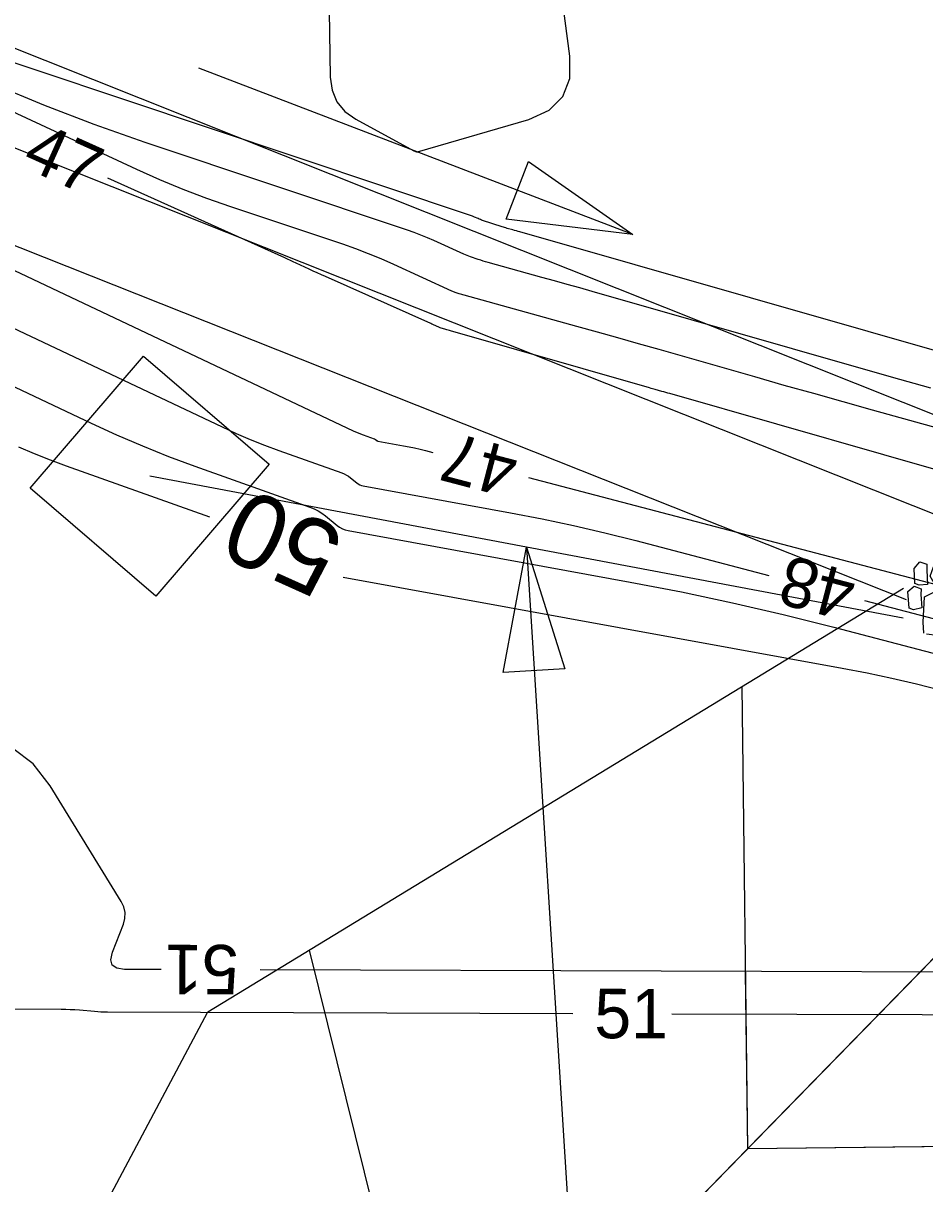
# Model space of a CAD drawing. Extents: x 2384780 to 2405861, y 547869 to 573706.
# Drawn here: x 2394716.86 to 2394753.31, y 554071.7 to 554118.62 of the extents above; entities that cross this region are included whole.
import ezdxf

# ---------------------------------------------------------------- set-up
doc = ezdxf.new("R2010")
doc.units = 0
for name, color, linetype in [('Breaklines', 7, 'Continuous'), ('Matchline Text', 7, 'Continuous'), ('Old_Level_5', 7, 'Continuous'), ('Old_Level_60', 7, 'Continuous'), ('Old_Level_61', 7, 'Continuous'), ('Prop Lateral V Ditch Detail CELL', 7, 'Continuous'), ('Prop Pipe Text', 7, 'Continuous')]:
    doc.layers.add(name, color=color, linetype=linetype)

# ---------------------------------------------------------------- blocks, each defined once
blk = doc.blocks.new('IN')
at = {"layer": 'Matchline Text'}
blk.add_lwpolyline([(-0.07025, 0.067), (0.07025, 0.067), (0.07025, -0.067), (-0.07025, -0.067)], close=True, dxfattribs=at)
blk = doc.blocks.new('RIPRAP')
at = {"layer": 'Breaklines'}
for points in [[(-0.002, -0.00625), (-0.00625, -0.00775), (-0.016, -0.0125), (-0.02, -0.00675), (-0.02, -0.003), (-0.008, 0.00275), (-0.002, -0.00025), (-0.002, -0.00625)], [(0.01825, -0.00325), (0.01375, -0.005), (0.00325, -0.00975), (0.00025, -0.00375), (0, 0), (0.01125, 0.005), (0.018, 0.00275), (0.01825, -0.00325)], [(0.012, -0.0355), (0.00825, -0.0295), (0.0035, -0.01775), (0.01025, -0.00925), (0.01825, -0.009), (0.0225, -0.027), (0.01875, -0.033), (0.012, -0.0355)], [(-0.0345, -0.0215), (-0.0265, -0.01775), (-0.007, -0.01125), (0.00375, -0.02075), (0.003, -0.0315), (-0.02075, -0.03775), (-0.03225, -0.032), (-0.0345, -0.024)], [(-0.0095, -0.039), (0.00025, -0.0365), (0.0205, -0.036), (0.02775, -0.0495), (0.024, -0.05775), (-0.00075, -0.05675), (-0.009, -0.0485), (-0.0095, -0.039)], [(-0.0305, -0.05975), (-0.035, -0.05625), (-0.0375, -0.0465), (-0.033, -0.042), (-0.02925, -0.042), (-0.02475, -0.05375), (-0.02675, -0.05825), (-0.0305, -0.05975)], [(-0.0275, -0.0395), (-0.023, -0.03925), (-0.014, -0.039), (-0.0115, -0.045), (-0.0115, -0.04875), (-0.0235, -0.049), (-0.0295, -0.04475), (-0.0275, -0.0395)], [(-0.03675, -0.07275), (-0.04075, -0.06825), (-0.04325, -0.0585), (-0.0395, -0.054), (-0.035, -0.054), (-0.031, -0.0665), (-0.033, -0.0705), (-0.03675, -0.07275)], [(-0.00025, -0.11525), (-0.0145, -0.10575), (-0.0355, -0.078), (-0.0255, -0.056), (-0.00975, -0.051), (0.01725, -0.08475), (0.01525, -0.10425), (0.002, -0.11775)], [(0.009, -0.07425), (0.0045, -0.07075), (0.00225, -0.061), (0.00625, -0.05625), (0.01, -0.057), (0.01425, -0.06825), (0.01275, -0.072), (0.009, -0.07425)], [(0.01975, -0.07925), (0.01525, -0.07475), (0.01375, -0.06525), (0.01725, -0.0605), (0.02175, -0.0605), (0.02575, -0.07325), (0.0235, -0.077), (0.01975, -0.07925)], [(0.03125, -0.0765), (0.0265, -0.073), (0.02425, -0.06325), (0.0285, -0.0585), (0.03225, -0.05925), (0.03625, -0.0705), (0.035, -0.07425), (0.03125, -0.0765)], [(-0.0485, -0.08525), (-0.0425, -0.0835), (-0.03275, -0.0825), (-0.0305, -0.08925), (-0.03175, -0.0945), (-0.0445, -0.09325), (-0.049, -0.089), (-0.0485, -0.08525)], [(0.02025, -0.07975), (0.02825, -0.07725), (0.04025, -0.077), (0.045, -0.08725), (0.042, -0.0935), (0.02475, -0.092), (0.02025, -0.0855), (0.02025, -0.07975)], [(-0.046, -0.1025), (-0.04025, -0.098), (-0.02675, -0.09375), (-0.02, -0.09975), (-0.02, -0.10575), (-0.03625, -0.11225), (-0.044, -0.1085), (-0.046, -0.1025)], [(0.0225, -0.12), (0.0185, -0.11625), (0.01675, -0.10675), (0.0205, -0.102), (0.025, -0.102), (0.0285, -0.114), (0.02625, -0.11775), (0.0225, -0.12)], [(0.03775, -0.114), (0.03325, -0.11025), (0.031, -0.1005), (0.035, -0.096), (0.03875, -0.09675), (0.043, -0.10775), (0.0415, -0.1115), (0.03775, -0.114)], [(-0.046, -0.12775), (-0.0505, -0.12425), (-0.053, -0.1145), (-0.0485, -0.11), (-0.04475, -0.11), (-0.04, -0.12175), (-0.04225, -0.12625), (-0.046, -0.12775)], [(-0.023, -0.1195), (-0.02725, -0.12175), (-0.037, -0.126), (-0.041, -0.1195), (-0.041, -0.11625), (-0.029, -0.1115), (-0.02525, -0.1135), (-0.023, -0.1195)], [(-0.01575, -0.1245), (-0.02025, -0.12125), (-0.022, -0.11125), (-0.0185, -0.10675), (-0.014, -0.10675), (-0.00975, -0.1185), (-0.012, -0.123), (-0.01575, -0.1245)], [(-0.00575, -0.118), (0.00025, -0.1155), (0.0085, -0.1175), (0.0125, -0.12425), (0.01025, -0.128), (-0.00175, -0.12825), (-0.00575, -0.12175), (-0.00575, -0.118)], [(0.048, -0.1195), (0.04425, -0.12325), (0.036, -0.12575), (0.03, -0.122), (0.02975, -0.1155), (0.04175, -0.11375), (0.04775, -0.11575), (0.048, -0.1195)], [(-0.04975, -0.14825), (-0.05425, -0.14475), (-0.05675, -0.135), (-0.05225, -0.1305), (-0.0485, -0.1305), (-0.04375, -0.14225), (-0.046, -0.14675), (-0.04975, -0.14825)], [(-0.04275, -0.12825), (-0.03225, -0.126), (-0.012, -0.1275), (-0.00575, -0.1395), (-0.009, -0.15), (-0.033, -0.1485), (-0.04375, -0.13875), (-0.04275, -0.12825)], [(0.04, -0.14075), (0.03075, -0.14625), (0.009, -0.15575), (-0.004, -0.14175), (-0.00425, -0.132), (0.024, -0.123), (0.03825, -0.1285), (0.0425, -0.1405)], [(-0.032, -0.15425), (-0.03625, -0.15575), (-0.046, -0.158), (-0.0505, -0.15375), (-0.05075, -0.15075), (-0.041, -0.146), (-0.035, -0.14825), (-0.03275, -0.152)], [(0.043, -0.162), (0.03825, -0.1585), (0.036, -0.14875), (0.04, -0.144), (0.04375, -0.14475), (0.048, -0.15575), (0.04675, -0.1595), (0.043, -0.162)], [(-0.04975, -0.17575), (-0.05375, -0.1705), (-0.05675, -0.16075), (-0.05225, -0.157), (-0.04875, -0.157), (-0.04375, -0.169), (-0.046, -0.1735), (-0.04975, -0.17575)], [(-0.0355, -0.17625), (-0.037, -0.1725), (-0.04125, -0.16275), (-0.03525, -0.158), (-0.0315, -0.158), (-0.02675, -0.17075), (-0.031, -0.174), (-0.0355, -0.17625)], [(-0.0215, -0.16975), (-0.02625, -0.1655), (-0.0285, -0.15575), (-0.024, -0.15125), (-0.02025, -0.15175), (-0.01625, -0.163), (-0.01775, -0.1675), (-0.0215, -0.16975)], [(0.00075, -0.15075), (0.0045, -0.15875), (0.011, -0.179), (0.0015, -0.18875), (-0.009, -0.189), (-0.01475, -0.16525), (-0.012, -0.153), (-0.0015, -0.1515)], [(0.01625, -0.174), (0.0125, -0.17075), (0.009, -0.16), (0.0135, -0.1555), (0.01725, -0.15625), (0.022, -0.168), (0.02075, -0.17175), (0.01625, -0.174)], [(0.0205, -0.15575), (0.0265, -0.15325), (0.03475, -0.15525), (0.03875, -0.162), (0.0365, -0.16575), (0.0245, -0.166), (0.0205, -0.1595), (0.0205, -0.15575)], [(-0.061, -0.17925), (-0.055, -0.17725), (-0.04525, -0.17625), (-0.043, -0.183), (-0.04425, -0.18825), (-0.057, -0.187), (-0.0615, -0.18275), (-0.061, -0.17925)], [(-0.012, -0.187), (-0.01875, -0.19075), (-0.033, -0.1935), (-0.039, -0.1875), (-0.039, -0.1815), (-0.02275, -0.17675), (-0.01525, -0.17875), (-0.012, -0.187)], [(0.04925, -0.17425), (0.044, -0.17875), (0.03525, -0.1805), (0.02975, -0.177), (0.0295, -0.171), (0.0415, -0.16925), (0.0475, -0.1705), (0.04925, -0.17425)], [(0.00625, -0.2035), (0.00175, -0.19975), (-0.001, -0.19), (0.0035, -0.1855), (0.00725, -0.1855), (0.012, -0.1975), (0.01, -0.202), (0.00625, -0.2035)], [(0.026, -0.18075), (0.03225, -0.18875), (0.03875, -0.20825), (0.02925, -0.219), (0.01875, -0.21675), (0.012, -0.193), (0.01575, -0.184), (0.026, -0.17925)], [(0.0335, -0.189), (0.0395, -0.18675), (0.04775, -0.18875), (0.0515, -0.1955), (0.04925, -0.19925), (0.03725, -0.1995), (0.0335, -0.19275), (0.0335, -0.189)], [(-0.06725, -0.1915), (-0.06125, -0.18975), (-0.0515, -0.18875), (-0.04925, -0.1955), (-0.0505, -0.20075), (-0.06325, -0.1995), (-0.06775, -0.19525), (-0.06725, -0.1915)], [(-0.05075, -0.19675), (-0.0405, -0.195), (-0.021, -0.194), (-0.01375, -0.208), (-0.018, -0.21775), (-0.042, -0.21675), (-0.0505, -0.20725), (-0.05075, -0.19675)], [(-0.0115, -0.204), (-0.00425, -0.2025), (0.0085, -0.20225), (0.01275, -0.21275), (0.01125, -0.2185), (-0.0075, -0.21675), (-0.01225, -0.21075), (-0.0115, -0.204)], [(0.04325, -0.22375), (0.0385, -0.22025), (0.03625, -0.2105), (0.0405, -0.20575), (0.04425, -0.2065), (0.0485, -0.2175), (0.047, -0.22125), (0.04325, -0.22375)], [(-0.064, -0.2115), (-0.058, -0.20975), (-0.04825, -0.20875), (-0.046, -0.2155), (-0.04725, -0.22075), (-0.06, -0.2195), (-0.0645, -0.21525), (-0.064, -0.2115)]]:
    blk.add_lwpolyline(points, dxfattribs=at)

msp = doc.modelspace()

# ---------------------------------------------------------------- linework, layer by layer
at = {"layer": 'Breaklines'}
for p, q in [((2394756.3781, 554101.7149), (2394688.75935, 554128.6504)), ((2394754.81375, 554098.312), (2394686.3565, 554125.5815)), ((2394752.57079, 554095.31329), (2394683.97894, 554122.54073)), ((2394752.42821, 554094.56503), (2394721.97275, 554100.30475))]:
    msp.add_line(p, q, dxfattribs=at)
at = {"layer": 'Old_Level_5'}
msp.add_line((2394741.5035, 554110.07175), (2394723.957, 554116.793), dxfattribs=at)
msp.add_lwpolyline([(2394737.281, 554113.02775), (2394741.5035, 554110.07175), (2394736.3875, 554110.69325)], close=True, dxfattribs=at)
at = {"layer": 'Old_Level_60'}
for points in [[(2394732.831, 554124.848), (2394731.295, 554125.26025), (2394730.3485, 554125.3745), (2394729.6775, 554125.1355), (2394729.282, 554124.54325), (2394729.16175, 554123.5975), (2394729.27375, 554116.44), (2394729.34475, 554115.9025), (2394729.53975, 554115.44025), (2394729.8585, 554115.05275), (2394730.3015, 554114.74025)], [(2394730.3015, 554114.74025), (2394732.65725, 554113.457), (2394732.67075, 554113.45025), (2394732.6845, 554113.444), (2394732.6985, 554113.43825), (2394732.71275, 554113.43325), (2394732.7595, 554113.41825), (2394732.76975, 554113.41575), (2394732.77975, 554113.41475), (2394732.79, 554113.4155), (2394732.8, 554113.4175), (2394737.2985, 554114.7285), (2394738.1255, 554115.09875), (2394738.6785, 554115.6475), (2394738.9575, 554116.375), (2394738.9625, 554117.281), (2394738.39275, 554121.57875), (2394738.17375, 554122.4145), (2394737.761, 554123.0805), (2394737.15425, 554123.57625), (2394736.68025, 554123.7695)], [(2394769.162, 554098.00525), (2394751.192, 554102.97875), (2394750.003, 554103.30925), (2394748.81475, 554103.64225), (2394747.627, 554103.9775), (2394746.44025, 554104.3155), (2394742.564, 554105.42325), (2394741.73325, 554105.66), (2394740.90175, 554105.89475), (2394740.07, 554106.128), (2394739.23775, 554106.35975), (2394734.68425, 554107.62225), (2394734.6345, 554107.63625), (2394734.585, 554107.651), (2394734.53575, 554107.66625), (2394734.48675, 554107.682), (2394734.32675, 554107.735), (2394734.2925, 554107.74675), (2394734.25875, 554107.7595), (2394734.2255, 554107.773), (2394734.1925, 554107.7875), (2394731.8385, 554108.864), (2394731.3315, 554109.088), (2394730.819, 554109.298), (2394730.301, 554109.4945), (2394729.77775, 554109.6775), (2394725.24775, 554111.1925), (2394724.2825, 554111.5305), (2394723.3275, 554111.895), (2394722.38325, 554112.28625), (2394721.4495, 554112.70375), (2394710.782, 554117.65525)], [(2394753.5475, 554103.85975), (2394751.96725, 554104.3095), (2394739.86575, 554107.76825), (2394739.357, 554107.91325), (2394738.84825, 554108.057), (2394738.339, 554108.19975), (2394737.82975, 554108.3415), (2394735.65025, 554108.94575), (2394735.55125, 554108.97375), (2394735.4525, 554109.00325), (2394735.354, 554109.03375), (2394735.256, 554109.0655), (2394734.93625, 554109.171), (2394734.868, 554109.1945), (2394734.80075, 554109.21975), (2394734.734, 554109.247), (2394734.668, 554109.27625), (2394733.45775, 554109.82975), (2394733.197, 554109.94475), (2394732.93325, 554110.05275), (2394732.667, 554110.154), (2394732.398, 554110.24775), (2394721.79225, 554113.79525), (2394719.72975, 554114.5175), (2394717.68975, 554115.29625), (2394715.67225, 554116.13175)], [(2394706.33825, 554113.42475), (2394730.19625, 554102.14225), (2394730.29525, 554102.097), (2394730.39525, 554102.05425), (2394730.49625, 554102.01375), (2394730.59825, 554101.976), (2394731.04375, 554101.81725), (2394731.06, 554101.81075), (2394731.0755, 554101.80275), (2394731.09025, 554101.7935), (2394731.1045, 554101.783), (2394731.14925, 554101.7465), (2394731.159, 554101.73925), (2394731.16975, 554101.7335), (2394731.181, 554101.72925), (2394731.19275, 554101.72625), (2394732.236, 554101.536), (2394732.459, 554101.49325), (2394732.68125, 554101.44625), (2394732.9025, 554101.395), (2394733.12275, 554101.3395), (2394733.41575, 554101.26275)], [(2394764.62375, 554097.45625), (2394743.00275, 554103.64425), (2394742.9215, 554103.66725), (2394742.84025, 554103.69025), (2394742.759, 554103.713), (2394742.67775, 554103.7355), (2394742.412, 554103.8085), (2394742.355, 554103.82425), (2394742.298, 554103.84025), (2394742.24125, 554103.85625), (2394742.1845, 554103.8725), (2394734.1345, 554106.18225), (2394734.0865, 554106.196), (2394734.0385, 554106.2095), (2394733.9905, 554106.223), (2394733.94225, 554106.2365), (2394733.718, 554106.29875), (2394733.71775, 554106.29875), (2394733.71775, 554106.29875), (2394733.71775, 554106.29875), (2394733.7175, 554106.29875), (2394733.71725, 554106.29875), (2394733.71725, 554106.299), (2394733.717, 554106.299), (2394733.717, 554106.299), (2394733.717, 554106.299), (2394733.51275, 554106.3925), (2394733.469, 554106.41225), (2394733.425, 554106.43225), (2394733.38125, 554106.452), (2394733.33725, 554106.47175), (2394729.076, 554108.3765), (2394728.912, 554108.45), (2394728.74825, 554108.52425), (2394728.58475, 554108.599), (2394728.4215, 554108.674), (2394727.88875, 554108.92075), (2394727.7745, 554108.97325), (2394727.66, 554109.02575), (2394727.5455, 554109.07775), (2394727.43075, 554109.1295), (2394720.28125, 554112.34675)], [(2394709.41525, 554109.617), (2394724.9, 554102.2945), (2394725.46575, 554102.0355), (2394726.0375, 554101.79075), (2394726.615, 554101.56025), (2394727.1985, 554101.344), (2394729.74475, 554100.4365), (2394729.838, 554100.39875), (2394729.927, 554100.3535), (2394730.01175, 554100.30075), (2394730.09225, 554100.2405), (2394730.34825, 554100.0315), (2394730.405, 554099.99075), (2394730.46525, 554099.958), (2394730.5295, 554099.93325), (2394730.59725, 554099.9165), (2394736.56125, 554098.82925), (2394737.83675, 554098.584), (2394739.10675, 554098.315), (2394740.3715, 554098.02175), (2394741.63075, 554097.7045), (2394747.0015, 554096.29725)], [(2394712.703, 554105.70975), (2394719.6035, 554102.4465), (2394720.63625, 554101.97375), (2394721.67975, 554101.52725), (2394722.73375, 554101.1065), (2394723.79875, 554100.712), (2394728.446, 554099.05575), (2394728.616, 554098.98675), (2394728.7785, 554098.90425), (2394728.933, 554098.808), (2394729.08, 554098.69825), (2394729.54725, 554098.31675), (2394729.65075, 554098.24225), (2394729.761, 554098.1825), (2394729.878, 554098.13725), (2394730.00175, 554098.10675), (2394741.401, 554096.0285), (2394743.472, 554095.6305), (2394745.5345, 554095.1935), (2394747.58825, 554094.7175), (2394749.63325, 554094.20225), (2394758.67925, 554091.832)], [(2394737.285, 554100.24875), (2394760.23725, 554094.23475), (2394760.24475, 554094.23275), (2394760.25225, 554094.231), (2394760.25975, 554094.2295), (2394760.26725, 554094.22775), (2394760.292, 554094.223), (2394760.2975, 554094.222), (2394760.30275, 554094.22075), (2394760.308, 554094.2195), (2394760.31325, 554094.218), (2394760.51125, 554094.16275), (2394760.5535, 554094.15075), (2394760.596, 554094.13925), (2394760.6385, 554094.12775), (2394760.68125, 554094.1165), (2394769.309, 554091.857), (2394771.15825, 554091.37425), (2394773.008, 554090.89375), (2394774.8585, 554090.4155), (2394776.7095, 554089.94), (2394786.7905, 554087.357), (2394787.21325, 554087.24875), (2394787.63625, 554087.14025)], [(2394750.87075, 554095.2835), (2394759.45825, 554093.03325), (2394759.5815, 554093.002), (2394759.7055, 554092.97275), (2394759.82975, 554092.9455), (2394759.9545, 554092.92), (2394760.36275, 554092.8405), (2394760.45, 554092.82275), (2394760.53675, 554092.803), (2394760.62325, 554092.78175), (2394760.70925, 554092.7585), (2394763.96775, 554091.8465), (2394764.6665, 554091.6525), (2394765.36575, 554091.4615), (2394766.066, 554091.2735), (2394766.767, 554091.08825), (2394785.023, 554086.3075), (2394786.03525, 554086.04), (2394787.0465, 554085.7685), (2394788.0565, 554085.49275)], [(2394722.438, 554080.36725), (2394720.949, 554080.372), (2394720.64175, 554080.41625), (2394720.46, 554080.5465), (2394720.40425, 554080.763), (2394720.47425, 554081.0655), (2394720.90775, 554082.194), (2394720.97225, 554082.43325), (2394720.9795, 554082.66725), (2394720.92975, 554082.896), (2394720.82275, 554083.1195), (2394717.9525, 554087.79675), (2394717.26725, 554088.674), (2394716.44175, 554089.302)], [(2394743.08325, 554078.5785), (2394758.258, 554078.5295), (2394758.46, 554078.52925), (2394758.66225, 554078.52975), (2394758.86425, 554078.531), (2394759.06625, 554078.53325), (2394759.72625, 554078.5415), (2394759.8675, 554078.54575), (2394760.00825, 554078.555), (2394760.14875, 554078.56925), (2394760.28875, 554078.5885), (2394778.382, 554081.4005), (2394778.655, 554081.43325), (2394778.928, 554081.44675), (2394779.2015, 554081.44075), (2394779.475, 554081.4155), (2394780.3695, 554081.3015), (2394780.56025, 554081.2735), (2394780.74975, 554081.238), (2394780.9375, 554081.195), (2394781.12375, 554081.14475), (2394800.0855, 554075.6295)], [(2394758.854, 554080.2495), (2394726.438, 554080.35425)], [(2394641.45425, 554078.697), (2394668.42975, 554078.83075), (2394674.21025, 554078.8535), (2394679.99075, 554078.8645), (2394685.77125, 554078.8635), (2394691.55175, 554078.85075), (2394718.39025, 554078.764), (2394718.5765, 554078.7615), (2394718.7625, 554078.755), (2394718.94825, 554078.7445), (2394719.134, 554078.73), (2394719.74025, 554078.676), (2394719.87025, 554078.666), (2394720.00025, 554078.6585), (2394720.1305, 554078.654), (2394720.26075, 554078.65225), (2394739.08325, 554078.59125)]]:
    msp.add_lwpolyline(points, dxfattribs=at)
at = {"layer": 'Old_Level_61'}
for points in [[(2394760.34125, 554103.48975), (2394736.93725, 554110.179), (2394736.866, 554110.19925), (2394736.79475, 554110.2195), (2394736.72325, 554110.2395), (2394736.652, 554110.2595), (2394736.41875, 554110.324), (2394736.36875, 554110.33825), (2394736.319, 554110.353), (2394736.2695, 554110.36825), (2394736.22025, 554110.38425), (2394735.43175, 554110.6445), (2394735.38625, 554110.66025), (2394735.34125, 554110.67725), (2394735.29675, 554110.6955), (2394735.2525, 554110.715), (2394735.1095, 554110.78025), (2394735.07875, 554110.794), (2394735.0475, 554110.80675), (2394735.016, 554110.81875), (2394734.98425, 554110.82975), (2394713.86275, 554117.89475)], [(2394716.66575, 554101.493), (2394717.30375, 554101.21975), (2394717.9485, 554100.9625), (2394718.59975, 554100.72125), (2394724.3855, 554098.65925)], [(2394729.79575, 554096.226), (2394749.9655, 554092.5485), (2394750.97375, 554092.355), (2394751.97775, 554092.14225), (2394752.9775, 554091.91025), (2394753.973, 554091.6595)]]:
    msp.add_lwpolyline(points, dxfattribs=at)
at = {"layer": 'Prop Lateral V Ditch Detail CELL'}
for p, q in [((2394746.1505, 554073.12702), (2394745.92422, 554091.80373)), ((2394734.43761, 554056.96632), (2394728.43025, 554081.14891)), ((2394746.15047, 554073.12699), (2394746.06402, 554080.2627)), ((2394746.1505, 554073.12702), (2394776.01897, 554073.48888)), ((2394746.15047, 554073.12699), (2394753.28618, 554073.21344))]:
    msp.add_line(p, q, dxfattribs=at)
for points in [[(2394698.79685, 553931.41097), (2394693.28627, 553962.64313), (2394692.97379, 554007.15669), (2394708.44434, 554048.80394), (2394724.32647, 554078.64947), (2394752.45145, 554095.77918)], [(2394765.30322, 554092.74951), (2394746.1505, 554073.12702), (2394746.15047, 554073.12699), (2394740.97395, 554067.8235), (2394734.43761, 554056.96632), (2394734.43759, 554056.9663), (2394724.70615, 554040.8019), (2394724.28272, 554039.66173), (2394724.28271, 554039.6617), (2394717.29056, 554020.83422), (2394717.29055, 554020.8342), (2394710.50829, 554002.57186), (2394710.4483, 554001.972), (2394710.44829, 554001.97198), (2394708.44969, 553981.98774), (2394708.44969, 553981.98772), (2394706.45109, 553962.00347), (2394706.45109, 553962.00347), (2394706.4348, 553961.84067), (2394708.26876, 553942.00493), (2394708.26876, 553942.00493), (2394710.11777, 553922.00628)], [(2394710.11777, 553922.00628), (2394706.4348, 553961.84067), (2394710.50829, 554002.57186), (2394724.70615, 554040.8019), (2394740.97395, 554067.8235), (2394760.17891, 554087.49951)], [(2394760.17888, 554087.49949), (2394746.1505, 554073.12702), (2394740.97395, 554067.8235), (2394734.43761, 554056.96632), (2394724.70615, 554040.8019), (2394724.28272, 554039.66173), (2394717.29056, 554020.83422), (2394710.50829, 554002.57186), (2394710.4483, 554001.972), (2394708.44969, 553981.98774), (2394706.45109, 553962.00347), (2394706.4348, 553961.84067), (2394708.26876, 553942.00493), (2394710.11777, 553922.00628)]]:
    msp.add_lwpolyline(points, dxfattribs=at)
at = {"layer": 'Prop Pipe Text'}
msp.add_line((2394737.20048, 554097.43489), (2394742.70755, 554009.83191), dxfattribs=at)
msp.add_lwpolyline([(2394736.26664, 554092.36632), (2394737.20048, 554097.43489), (2394738.76172, 554092.52317)], close=True, dxfattribs=at)

# ---------------------------------------------------------------- block references
at = {"layer": 'Old_Level_5', "xscale": 50, "yscale": 50}
for name, p, rotation in [('IN', (2394721.97275, 554100.30475), 49.32516125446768), ('RIPRAP', (2394752.9025, 554095.962), 68.28045698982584)]:
    msp.add_blockref(name, p, dxfattribs=dict(at, rotation=rotation))

# ---------------------------------------------------------------- texts
at = {"layer": 'Old_Level_60'}
for s, rotation, p in [('47', 335.774169, (2394716.74025, 554112.8435)), ('47', 165.317122, (2394736.99, 554101.35975)), ('48', 165.317122, (2394750.64425, 554096.3765)), ('51', 179.814908, (2394725.575, 554081.357)), ('51', 359.814908, (2394739.94625, 554077.5885))]:
    msp.add_text(s, height=2, rotation=rotation, dxfattribs=at).set_placement(p)
at = {"layer": 'Old_Level_61'}
msp.add_text('50', height=3, rotation=155.785269, dxfattribs=at).set_placement((2394729.97975, 554098.0485))

doc.saveas('drawing.dxf')
